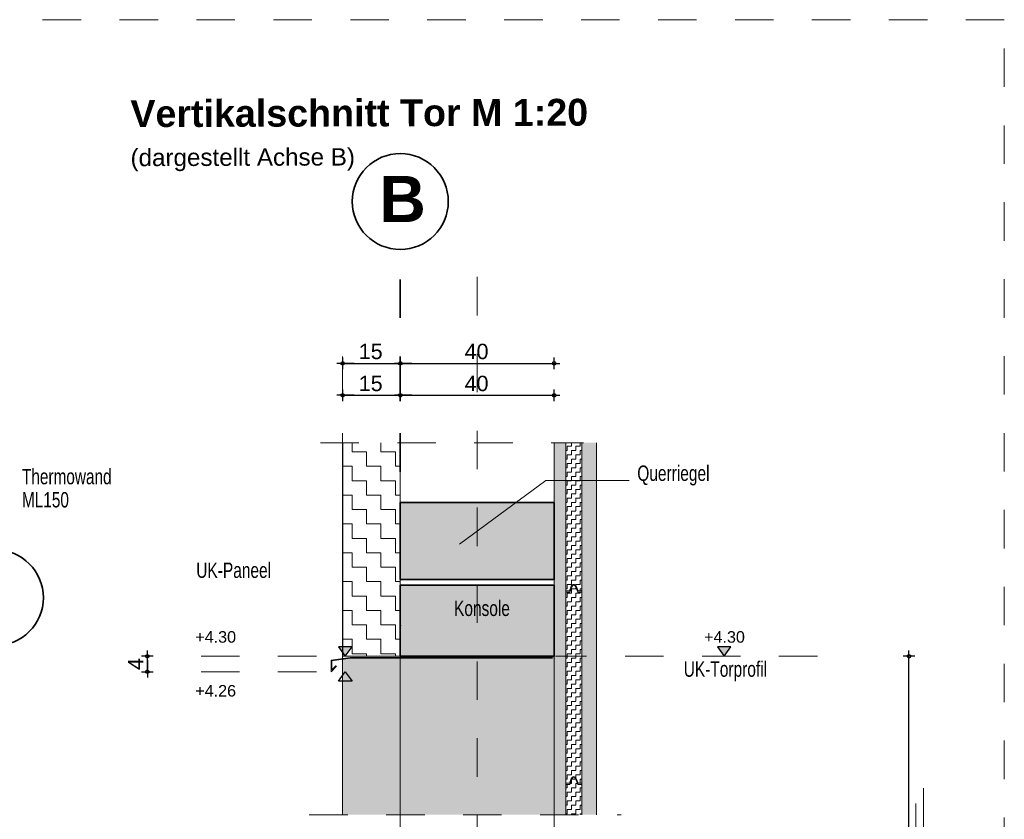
# Model space of a CAD drawing. Header units: metres. Extents: x 1316.5 to 1415.3, y -94.1 to -52.
# Tile 525 of 656: x 1404.9 to 1407.4, y -71.5 to -69.5. Entities that reach past the tile are written whole.
import ezdxf

# ---------------------------------------------------------------- set-up
doc = ezdxf.new("R2010")
doc.units = ezdxf.units.M
doc.header["$PDMODE"] = 65
for name, pattern in [('AUSGEZOGEN', [0]), ('GETRENNT2_S10', [0.045, 0.02, -0.01, 0, -0.005, 0, -0.01]), ('GETRENNT2_S6', [0.12, 0.07, -0.01, 0.01, -0.01, 0.01, -0.01]), ('PUNKT2_S9', [0.0015, 0, -0.0015]), ('STRICHLINIE2_S3', [0.055, 0.04, -0.015]), ('STRICHLINIE_S4', [0.008, 0.006, -0.002]), ('STRICHPUNKT2_S5', [0.1, 0.07, -0.01, 0.01, -0.01]), ('VERDECKT2_S2', [0.03, 0.02, -0.01])]:
    doc.linetypes.add(name, pattern=pattern)
for name, color, linetype in [('XR$4$_40733', 7, 'Continuous'), ('XR$4$_42154', 7, 'Continuous'), ('XR$4$_43212', 7, 'Continuous')]:
    doc.layers.add(name, color=color, linetype=linetype)
for name, color, linetype, lineweight in [('XR$4$Achsen', 4, 'AUSGEZOGEN', 13), ('XR$4$Fenster', 3, 'AUSGEZOGEN', 18), ('XR$4$Legende', 4, 'AUSGEZOGEN', 13), ('XR$4$Maßlinie 1_50', 7, 'AUSGEZOGEN', 25), ('XR$4$Muster', 4, 'AUSGEZOGEN', 13), ('XR$4$Möblierung', 4, 'AUSGEZOGEN', 13), ('XR$4$SNL_D_BD_FL_250', 7, 'AUSGEZOGEN', 18), ('XR$4$STANDARD_1', 7, 'AUSGEZOGEN', 25), ('XR$4$Stütze', 3, 'AUSGEZOGEN', 18), ('XR$4$Text 1_100', 3, 'AUSGEZOGEN', 18), ('XR$4$Text 1_50', 3, 'AUSGEZOGEN', 18), ('XR$4$Wand', 1, 'AUSGEZOGEN', 50), ('XR$4$Wand Mauerwerk tr_1', 42, 'AUSGEZOGEN', 18)]:
    doc.layers.add(name, color=color, linetype=linetype, lineweight=lineweight)
doc.styles.add('ARIAL', font='arial.ttf')
doc.dimstyles.new('DIMSTYLE_18', dxfattribs={"dimtxt": 0.03, "dimasz": 0.03, "dimexe": 0, "dimexo": 1e-06, "dimgap": 0.015, "dimtad": 2, "dimdec": 0, "dimlfac": 1000, "dimrnd": 5, "dimzin": 12, "dimdsep": 46, "dimtxsty": 'ARIAL', "dimblk1": 'ALL_ML_KREIS', "dimblk2": 'ALL_ML_KREIS', "dimsah": 1, "dimcen": 0, "dimse1": 1, "dimse2": 1, "dimclrd": 7, "dimclre": 7, "dimclrt": 7, "dimadec": 0, "dimazin": 0, "dimtfac": 1, "dimtdec": 0, "dimtix": 1, "dimtmove": 2, "dimatfit": 3, "dimfxl": 0, "dimtzin": 0, "dimlwd": 0, "dimlwe": 25, "dimarcsym": 0})
doc.dimstyles.new('DIMSTYLE_4', dxfattribs={"dimtxt": 0.04, "dimasz": 0.03, "dimexe": 0, "dimexo": 1e-06, "dimgap": 0.02, "dimtad": 2, "dimdec": 1, "dimlfac": 100, "dimrnd": 0.5, "dimzin": 4, "dimdsep": 46, "dimtxsty": 'ARIAL', "dimblk1": 'ALL_ML_KREIS', "dimblk2": 'ALL_ML_KREIS', "dimsah": 1, "dimcen": 0, "dimse1": 1, "dimse2": 1, "dimclrd": 7, "dimclre": 7, "dimclrt": 7, "dimadec": 0, "dimazin": 0, "dimtfac": 1, "dimtdec": 0, "dimtix": 1, "dimtmove": 2, "dimatfit": 3, "dimfxl": 0, "dimtzin": 0, "dimlwd": 0, "dimlwe": 25, "dimarcsym": 0})
doc.dimstyles.new('DIMSTYLE_5', dxfattribs={"dimtxt": 0.04, "dimasz": 0.03, "dimexe": 0, "dimexo": 1e-06, "dimgap": 0.02, "dimtad": 2, "dimdec": 1, "dimlfac": 100, "dimrnd": 0.5, "dimzin": 4, "dimdsep": 46, "dimtxsty": 'ARIAL', "dimblk1": 'ALL_ML_KREIS', "dimblk2": 'ALL_ML_KREIS', "dimsah": 1, "dimcen": 0, "dimse1": 1, "dimse2": 1, "dimclrd": 7, "dimclre": 7, "dimclrt": 7, "dimadec": 0, "dimazin": 0, "dimtfac": 1, "dimtdec": 0, "dimtix": 1, "dimtmove": 2, "dimatfit": 3, "dimfxl": 0, "dimtvp": 1.2, "dimtzin": 0, "dimlwd": 0, "dimlwe": 25, "dimarcsym": 0})
pattern_1 = [(90, (-0.0225, 0.0225), (-0.01125, 0.01125), [0.01125, -0.01125]), (180, (-0.0225, 0.0225), (-0.01125, -0.01125), [0.01125, -0.01125])]

# ---------------------------------------------------------------- blocks, each defined once
blk = doc.blocks.new('ALL_ML_KREIS')
at = {"color": 0, "linetype": 'ByBlock', "lineweight": -2}
for p, q in [((-1, 0), (0.5, 0)), ((0, -0.5), (0, 0.5))]:
    blk.add_line(p, q, dxfattribs=at)
blk.add_circle((0, 0), 0.15, dxfattribs=at)
blk = doc.blocks.new('*D512')
at = {"layer": 'DEFPOINTS', "color": 7, "linetype": 'AUSGEZOGEN', "lineweight": 25, "transparency": 33554687}
for p in [(1405.3123, -71.1067), (1405.1927, -71.1467), (1405.3123, -71.1467)]:
    blk.add_point(p, dxfattribs=at)
at = {"layer": 'XR$4$Maßlinie 1_50', "color": 7, "linetype": 'AUSGEZOGEN', "lineweight": -2, "transparency": 33554687}
blk.add_line((1405.1927, -71.1467), (1405.1927, -71.1067), dxfattribs=at)
at = {"layer": 'XR$4$Maßlinie 1_50', "color": 7, "linetype": 'AUSGEZOGEN', "lineweight": 25, "transparency": 33554687, "xscale": 0.03, "yscale": 0.03, "zscale": 0.03}
for p, rotation in [((1405.1927, -71.1067), 90), ((1405.1927, -71.1467), 270)]:
    blk.add_blockref('ALL_ML_KREIS', p, dxfattribs=dict(at, rotation=rotation))
at = {"layer": 'XR$4$Maßlinie 1_50', "color": 7, "linetype": 'AUSGEZOGEN', "lineweight": 25, "transparency": 33554687, "insert": (1405.1627, -71.1269), "char_height": 0.04, "width": 0.12, "attachment_point": 5, "rotation": 90, "style": 'ARIAL'}
blk.add_mtext('\\A1;{\\A1;{4\\H0.026400;\\S^ ;}}', dxfattribs=at)
blk = doc.blocks.new('COMPLEX_KOTENVERMASSUNG_7')
at = {"layer": 'XR$4$_43212', "linetype": 'AUSGEZOGEN', "lineweight": 25, "transparency": 33554687}
blk.add_hatch(color=7, dxfattribs=at).paths.add_polyline_path([(1405.7249, -71.0817), (1405.6899, -71.0817), (1405.7074, -71.1067)])
at = {"layer": 'XR$4$_43212', "color": 7, "linetype": 'AUSGEZOGEN', "lineweight": 25, "transparency": 33554687}
for p, q in [((1405.7249, -71.0817), (1405.6899, -71.0817)), ((1405.6899, -71.0817), (1405.7074, -71.1067)), ((1405.7074, -71.1067), (1405.7249, -71.0817)), ((1405.7074, -71.1067), (1405.7074, -71.1067)), ((1405.7074, -71.1067), (1405.7074, -71.1067)), ((1405.7074, -71.1067), (1405.7074, -71.1067)), ((1405.7074, -71.1067), (1405.7074, -71.1067)), ((1405.6899, -71.1717), (1405.7074, -71.1467)), ((1405.7074, -71.1467), (1405.7249, -71.1717)), ((1405.7074, -71.1467), (1405.7074, -71.1467)), ((1405.7074, -71.1467), (1405.7074, -71.1467)), ((1405.7074, -71.1467), (1405.7074, -71.1467)), ((1405.7074, -71.1467), (1405.7074, -71.1467)), ((1405.7249, -71.1717), (1405.6899, -71.1717))]:
    blk.add_line(p, q, dxfattribs=at)
at = {"layer": 'XR$4$_43212', "color": 7, "linetype": 'AUSGEZOGEN', "lineweight": 25, "transparency": 33554687, "char_height": 0.03, "width": 0.120953, "attachment_point": 7, "style": 'ARIAL'}
for s, insert in [('\\W1.00;+4.30', (1405.3173, -71.0717)), ('\\W1.00;+4.26', (1405.3173, -71.2118))]:
    blk.add_mtext(s, dxfattribs=dict(at, insert=insert))
blk = doc.blocks.new('*D514')
at = {"layer": 'DEFPOINTS', "color": 7, "linetype": 'AUSGEZOGEN', "lineweight": 25, "transparency": 33554687}
for p in [(1406.4883, -71.1067), (1406.4883, -72.1279), (1407.1727, -72.1279)]:
    blk.add_point(p, dxfattribs=at)
at = {"layer": 'XR$4$Maßlinie 1_50', "color": 7, "linetype": 'AUSGEZOGEN', "lineweight": -2, "transparency": 33554687}
blk.add_line((1407.1727, -72.1279), (1407.1727, -71.1067), dxfattribs=at)
at = {"layer": 'XR$4$Maßlinie 1_50', "color": 7, "linetype": 'AUSGEZOGEN', "lineweight": 25, "transparency": 33554687, "xscale": 0.03, "yscale": 0.03, "zscale": 0.03}
for p, rotation in [((1407.1727, -71.1067), 90), ((1407.1727, -72.1279), 270)]:
    blk.add_blockref('ALL_ML_KREIS', p, dxfattribs=dict(at, rotation=rotation))
blk = doc.blocks.new('COMPLEX_KOTENVERMASSUNG_8')
at = {"layer": 'XR$4$_43212', "linetype": 'AUSGEZOGEN', "lineweight": 25, "transparency": 33554687}
blk.add_hatch(color=7, dxfattribs=at).paths.add_polyline_path([(1406.7096, -71.0817), (1406.6746, -71.0817), (1406.6921, -71.1067)])
at = {"layer": 'XR$4$_43212', "color": 7, "linetype": 'AUSGEZOGEN', "lineweight": 25, "transparency": 33554687}
for p, q in [((1406.7096, -71.0817), (1406.6746, -71.0817)), ((1406.6746, -71.0817), (1406.6921, -71.1067)), ((1406.6921, -71.1067), (1406.7096, -71.0817)), ((1406.6921, -71.1067), (1406.6921, -71.1067)), ((1406.6921, -71.1067), (1406.6921, -71.1067)), ((1406.6921, -71.1067), (1406.6921, -71.1067)), ((1406.6921, -71.1067), (1406.6921, -71.1067))]:
    blk.add_line(p, q, dxfattribs=at)
at = {"layer": 'XR$4$_43212', "color": 7, "linetype": 'AUSGEZOGEN', "lineweight": 25, "transparency": 33554687, "insert": (1406.6401, -71.0717), "char_height": 0.03, "width": 0.120953, "attachment_point": 7, "style": 'ARIAL'}
blk.add_mtext('\\W1.00;+4.30', dxfattribs=at)
blk = doc.blocks.new('*D516')
at = {"layer": 'DEFPOINTS', "color": 7, "linetype": 'AUSGEZOGEN', "lineweight": 25, "transparency": 33554687}
for p in [(1405.7003, -70.3448), (1405.7003, -70.6044), (1405.8503, -70.6044)]:
    blk.add_point(p, dxfattribs=at)
at = {"layer": 'XR$4$Maßlinie 1_50', "color": 7, "linetype": 'AUSGEZOGEN', "lineweight": -2, "transparency": 33554687}
blk.add_line((1405.7003, -70.3448), (1405.8503, -70.3448), dxfattribs=at)
at = {"layer": 'XR$4$Maßlinie 1_50', "color": 7, "linetype": 'AUSGEZOGEN', "lineweight": 25, "transparency": 33554687, "xscale": 0.03, "yscale": 0.03, "zscale": 0.03, "rotation": 180}
blk.add_blockref('ALL_ML_KREIS', (1405.7003, -70.3448), dxfattribs=at)
at = {"layer": 'XR$4$Maßlinie 1_50', "color": 7, "linetype": 'AUSGEZOGEN', "lineweight": 25, "transparency": 33554687, "xscale": 0.03, "yscale": 0.03, "zscale": 0.03}
blk.add_blockref('ALL_ML_KREIS', (1405.8503, -70.3448), dxfattribs=at)
at = {"layer": 'XR$4$Maßlinie 1_50', "color": 7, "linetype": 'AUSGEZOGEN', "lineweight": 25, "transparency": 33554687, "insert": (1405.7734, -70.3141), "char_height": 0.04, "width": 0.16, "attachment_point": 5, "style": 'ARIAL'}
blk.add_mtext('\\A1;{\\A1;{15\\H0.026400;\\S^ ;}}', dxfattribs=at)
blk = doc.blocks.new('*D517')
at = {"layer": 'DEFPOINTS', "color": 7, "linetype": 'AUSGEZOGEN', "lineweight": 25, "transparency": 33554687}
for p in [(1405.8503, -70.3448), (1405.8503, -70.6044), (1406.2503, -70.8487)]:
    blk.add_point(p, dxfattribs=at)
at = {"layer": 'XR$4$Maßlinie 1_50', "color": 7, "linetype": 'AUSGEZOGEN', "lineweight": -2, "transparency": 33554687}
blk.add_line((1405.8503, -70.3448), (1406.2503, -70.3448), dxfattribs=at)
at = {"layer": 'XR$4$Maßlinie 1_50', "color": 7, "linetype": 'AUSGEZOGEN', "lineweight": 25, "transparency": 33554687, "xscale": 0.03, "yscale": 0.03, "zscale": 0.03, "rotation": 180}
blk.add_blockref('ALL_ML_KREIS', (1405.8503, -70.3448), dxfattribs=at)
at = {"layer": 'XR$4$Maßlinie 1_50', "color": 7, "linetype": 'AUSGEZOGEN', "lineweight": 25, "transparency": 33554687, "xscale": 0.03, "yscale": 0.03, "zscale": 0.03}
blk.add_blockref('ALL_ML_KREIS', (1406.2503, -70.3448), dxfattribs=at)
at = {"layer": 'XR$4$Maßlinie 1_50', "color": 7, "linetype": 'AUSGEZOGEN', "lineweight": 25, "transparency": 33554687, "insert": (1406.0486, -70.3141), "char_height": 0.04, "width": 0.16, "attachment_point": 5, "style": 'ARIAL'}
blk.add_mtext('\\A1;{\\A1;{40\\H0.026400;\\S^ ;}}', dxfattribs=at)
blk = doc.blocks.new('*D518')
at = {"layer": 'DEFPOINTS', "color": 7, "linetype": 'AUSGEZOGEN', "lineweight": 25, "transparency": 33554687}
for p in [(1405.7003, -70.4279), (1405.7003, -70.5514), (1405.8503, -70.5514)]:
    blk.add_point(p, dxfattribs=at)
at = {"layer": 'XR$4$Maßlinie 1_50', "color": 7, "linetype": 'AUSGEZOGEN', "lineweight": -2, "transparency": 33554687}
blk.add_line((1405.7003, -70.4279), (1405.8503, -70.4279), dxfattribs=at)
at = {"layer": 'XR$4$Maßlinie 1_50', "color": 7, "linetype": 'AUSGEZOGEN', "lineweight": 25, "transparency": 33554687, "xscale": 0.03, "yscale": 0.03, "zscale": 0.03, "rotation": 180}
blk.add_blockref('ALL_ML_KREIS', (1405.7003, -70.4279), dxfattribs=at)
at = {"layer": 'XR$4$Maßlinie 1_50', "color": 7, "linetype": 'AUSGEZOGEN', "lineweight": 25, "transparency": 33554687, "xscale": 0.03, "yscale": 0.03, "zscale": 0.03}
blk.add_blockref('ALL_ML_KREIS', (1405.8503, -70.4279), dxfattribs=at)
at = {"layer": 'XR$4$Maßlinie 1_50', "color": 7, "linetype": 'AUSGEZOGEN', "lineweight": 25, "transparency": 33554687, "insert": (1405.7734, -70.3973), "char_height": 0.04, "width": 0.16, "attachment_point": 5, "style": 'ARIAL'}
blk.add_mtext('\\A1;{\\A1;{15\\H0.026400;\\S^ ;}}', dxfattribs=at)
blk = doc.blocks.new('*D519')
at = {"layer": 'DEFPOINTS', "color": 7, "linetype": 'AUSGEZOGEN', "lineweight": 25, "transparency": 33554687}
for p in [(1405.8503, -70.4279), (1405.8503, -70.5514), (1406.2503, -70.7067)]:
    blk.add_point(p, dxfattribs=at)
at = {"layer": 'XR$4$Maßlinie 1_50', "color": 7, "linetype": 'AUSGEZOGEN', "lineweight": -2, "transparency": 33554687}
blk.add_line((1405.8503, -70.4279), (1406.2503, -70.4279), dxfattribs=at)
at = {"layer": 'XR$4$Maßlinie 1_50', "color": 7, "linetype": 'AUSGEZOGEN', "lineweight": 25, "transparency": 33554687, "xscale": 0.03, "yscale": 0.03, "zscale": 0.03, "rotation": 180}
blk.add_blockref('ALL_ML_KREIS', (1405.8503, -70.4279), dxfattribs=at)
at = {"layer": 'XR$4$Maßlinie 1_50', "color": 7, "linetype": 'AUSGEZOGEN', "lineweight": 25, "transparency": 33554687, "xscale": 0.03, "yscale": 0.03, "zscale": 0.03}
blk.add_blockref('ALL_ML_KREIS', (1406.2503, -70.4279), dxfattribs=at)
at = {"layer": 'XR$4$Maßlinie 1_50', "color": 7, "linetype": 'AUSGEZOGEN', "lineweight": 25, "transparency": 33554687, "insert": (1406.0486, -70.3973), "char_height": 0.04, "width": 0.16, "attachment_point": 5, "style": 'ARIAL'}
blk.add_mtext('\\A1;{\\A1;{40\\H0.026400;\\S^ ;}}', dxfattribs=at)

msp = doc.modelspace()

# ---------------------------------------------------------------- hatches: boundary and pattern name
at = {"layer": 'XR$4$Fenster', "linetype": 'AUSGEZOGEN', "lineweight": 13, "transparency": 33554687}
for color, points in [(8, [(1406.2803, -70.5514), (1406.2503, -70.5514), (1406.2503, -71.5186), (1406.2803, -71.5186)]), (8, [(1406.3223, -70.5514), (1406.3223, -71.5186), (1406.3603, -71.5186), (1406.3603, -70.5514)]), (9, [(1406.2503, -71.1097), (1406.2453, -71.1097), (1406.2453, -71.1117), (1405.7205, -71.1117), (1405.7003, -71.1145), (1405.7003, -71.5186), (1406.2503, -71.5186)])]:
    msp.add_hatch(color=color, dxfattribs=at).paths.add_polyline_path(points)
at = {"layer": 'XR$4$Muster', "linetype": 'AUSGEZOGEN', "lineweight": 13, "transparency": 33554687}
h = msp.add_hatch(dxfattribs=at)
h.set_pattern_fill('MUSTER', color=4, scale=0.0375, style=0, pattern_type=2)
h.set_pattern_definition([(0, (0.075, 0.075), (0.0375, 0.0375), [0.0375, -0.0375]), (90, (0.075, 0.075), (-0.0375, 0.0375), [0.0375, -0.0375])])
h.paths.add_polyline_path([(1405.7013, -71.1067), (1405.8498, -71.1067), (1405.8498, -70.5514), (1405.7013, -70.5514)], flags=0)
h = msp.add_hatch(dxfattribs=at)
h.set_pattern_fill('MUSTER', color=4, scale=0.01125, angle=90, style=0, pattern_type=2)
h.set_pattern_definition(pattern_1)
h.paths.add_polyline_path([(1406.2901, -70.9367), (1406.2948, -70.9242), (1406.2957, -70.9225), (1406.297, -70.9212), (1406.2986, -70.9202), (1406.3004, -70.9197), (1406.3023, -70.9197), (1406.3041, -70.9202), (1406.3057, -70.9212), (1406.307, -70.9225), (1406.3079, -70.9242), (1406.3126, -70.9367), (1406.3223, -70.9367), (1406.3223, -70.5514), (1406.2803, -70.5514), (1406.2803, -70.9367)], flags=0)
h = msp.add_hatch(dxfattribs=at)
h.set_pattern_fill('MUSTER', color=4, scale=0.01125, angle=90, style=0, pattern_type=2)
h.set_pattern_definition(pattern_1)
h.paths.add_polyline_path([(1406.291, -70.94), (1406.2803, -70.94), (1406.2803, -71.4367), (1406.2901, -71.4367), (1406.2948, -71.4242), (1406.296, -71.4221), (1406.2979, -71.4206), (1406.3001, -71.4198), (1406.3025, -71.4198), (1406.3048, -71.4206), (1406.3067, -71.4221), (1406.3079, -71.4242), (1406.3126, -71.4367), (1406.3223, -71.4367), (1406.3223, -70.94), (1406.3117, -70.94), (1406.306, -70.9249), (1406.3047, -70.9229), (1406.3025, -70.9218), (1406.3001, -70.9218), (1406.298, -70.9229), (1406.2967, -70.9249)], flags=0)
h = msp.add_hatch(dxfattribs=at)
h.set_pattern_fill('MUSTER', color=4, scale=0.01125, angle=90, style=0, pattern_type=2)
h.set_pattern_definition(pattern_1)
h.paths.add_polyline_path([(1406.306, -71.4249), (1406.3048, -71.4231), (1406.3045, -71.4228), (1406.3026, -71.4219), (1406.3023, -71.4218), (1406.3004, -71.4218), (1406.3, -71.4219), (1406.2982, -71.4228), (1406.2979, -71.4231), (1406.2967, -71.4249), (1406.291, -71.44), (1406.2803, -71.44), (1406.2803, -71.5186), (1406.3223, -71.5186), (1406.3223, -71.44), (1406.3117, -71.44)], flags=0)
at = {"layer": 'XR$4$Möblierung', "linetype": 'AUSGEZOGEN', "lineweight": 13, "transparency": 33554687}
msp.add_hatch(color=253, dxfattribs=at).paths.add_polyline_path([(1406.2503, -70.7067), (1405.8503, -70.7067), (1405.8503, -70.9067), (1406.2503, -70.9067)])
at = {"layer": 'XR$4$Möblierung', "linetype": 'AUSGEZOGEN', "lineweight": 35, "transparency": 33554687}
msp.add_hatch(color=8, dxfattribs=at).paths.add_polyline_path([(1405.8503, -70.9217), (1405.8503, -71.1067), (1406.2503, -71.1067), (1406.2503, -70.9217)])

# ---------------------------------------------------------------- linework, layer by layer
at = {"layer": 'XR$4$_40733', "color": 2, "linetype": 'AUSGEZOGEN', "lineweight": 18, "transparency": 33554687}
for p, q in [((1406.2803, -70.9367), (1406.2803, -70.5514)), ((1406.3223, -70.5514), (1406.3223, -70.9367)), ((1406.2901, -70.9367), (1406.2948, -70.9242)), ((1406.291, -70.94), (1406.2967, -70.9249)), ((1406.3117, -70.94), (1406.306, -70.9249)), ((1406.3126, -70.9367), (1406.3079, -70.9242)), ((1406.2803, -70.9367), (1406.2901, -70.9367)), ((1406.2803, -70.94), (1406.291, -70.94)), ((1406.2803, -71.4367), (1406.2803, -70.94)), ((1406.3117, -70.94), (1406.3223, -70.94)), ((1406.3126, -70.9367), (1406.3223, -70.9367)), ((1406.3223, -70.94), (1406.3223, -71.4367)), ((1406.2803, -71.4367), (1406.2901, -71.4367)), ((1406.2901, -71.4367), (1406.2948, -71.4242)), ((1406.291, -71.44), (1406.2967, -71.4249)), ((1406.3117, -71.44), (1406.306, -71.4249)), ((1406.3126, -71.4367), (1406.3079, -71.4242)), ((1406.3126, -71.4367), (1406.3223, -71.4367)), ((1406.2803, -71.44), (1406.291, -71.44)), ((1406.2803, -71.5186), (1406.2803, -71.44)), ((1406.3117, -71.44), (1406.3223, -71.44)), ((1406.3223, -71.44), (1406.3223, -71.5186))]:
    msp.add_line(p, q, dxfattribs=at)
at = {"layer": 'XR$4$_40733', "color": 7, "linetype": 'AUSGEZOGEN', "lineweight": 13, "transparency": 33554687}
msp.add_line((1406.3603, -70.5514), (1406.3603, -71.5186), dxfattribs=at)
at = {"layer": 'XR$4$_40733', "color": 2, "linetype": 'AUSGEZOGEN', "lineweight": 18, "transparency": 33554687}
for centre, radius in [((1406.3013, -70.9267), 0.007), ((1406.3013, -70.9267), 0.005), ((1406.3013, -71.4267), 0.007), ((1406.3013, -71.4267), 0.005)]:
    msp.add_arc(centre, radius, 20.6609, 159.3391, dxfattribs=at)
at = {"layer": 'XR$4$_42154', "color": 7, "linetype": 'STRICHLINIE2_S3', "lineweight": 13, "transparency": 33554687}
for p, q in [((1405.6427, -70.5514), (1406.3267, -70.5514)), ((1405.6138, -71.5186), (1406.4243, -71.5186))]:
    msp.add_line(p, q, dxfattribs=at)
at = {"layer": 'XR$4$Achsen', "color": 4, "linetype": 'STRICHPUNKT2_S5', "lineweight": 35, "transparency": 33554687}
msp.add_line((1405.8503, -71.0267), (1405.8503, -70.0487), dxfattribs=at)
at = {"layer": 'XR$4$Achsen', "color": 4, "linetype": 'AUSGEZOGEN', "lineweight": 35, "transparency": 33554687}
for centre in [(1405.8503, -69.9239), (1404.7977, -70.9544)]:
    msp.add_circle(centre, 0.1247, dxfattribs=at)
at = {"layer": 'XR$4$Legende', "color": 7, "linetype": 'AUSGEZOGEN', "lineweight": 13, "transparency": 33554687}
for p, q in [((1406.2503, -71.5186), (1406.2503, -70.5514)), ((1406.2503, -71.0967), (1406.2503, -71.5186)), ((1405.7003, -71.5186), (1405.7003, -71.1145))]:
    msp.add_line(p, q, dxfattribs=at)
at = {"layer": 'XR$4$Möblierung', "color": 4, "linetype": 'GETRENNT2_S6', "lineweight": 18, "transparency": 33554687}
msp.add_line((1406.0503, -72.82), (1406.0503, -70.0487), dxfattribs=at)
at = {"layer": 'XR$4$SNL_D_BD_FL_250', "color": 7, "linetype": 'AUSGEZOGEN', "lineweight": 13, "transparency": 33554687}
for p, q in [((1405.7003, -70.5514), (1405.7003, -71.1067)), ((1405.7013, -70.5514), (1405.7013, -71.1067)), ((1405.8498, -70.5514), (1405.8498, -71.1067)), ((1405.8498, -71.1067), (1405.8498, -70.5514)), ((1406.2503, -70.9867), (1406.2503, -71.1067)), ((1406.2503, -70.9867), (1406.2503, -71.1067)), ((1405.8523, -71.0267), (1405.8503, -71.0267)), ((1405.7003, -71.1067), (1405.7003, -71.1125)), ((1405.7003, -71.1067), (1405.8498, -71.1067)), ((1405.7203, -71.1097), (1405.6703, -71.1167)), ((1405.6703, -71.1167), (1405.6703, -71.1467)), ((1405.7205, -71.1117), (1405.6723, -71.1185)), ((1405.6723, -71.1185), (1405.6723, -71.1419)), ((1405.6723, -71.1419), (1405.6831, -71.1311)), ((1405.6845, -71.1325), (1405.6831, -71.1311)), ((1406.2453, -71.1097), (1405.7203, -71.1097)), ((1406.2453, -71.1117), (1405.7204, -71.1117)), ((1406.2472, -71.1097), (1406.2472, -71.1117)), ((1405.6703, -71.1467), (1405.6845, -71.1325))]:
    msp.add_line(p, q, dxfattribs=at)
at = {"layer": 'XR$4$STANDARD_1', "color": 7, "linetype": 'AUSGEZOGEN', "lineweight": 35, "transparency": 33554687}
for points in [[(1406.2503, -70.9067), (1405.8503, -70.9067), (1405.8503, -70.7067), (1406.2503, -70.7067), (1406.2503, -70.9067)], [(1406.2503, -71.1067), (1405.8503, -71.1067), (1405.8503, -70.9217), (1406.2503, -70.9217), (1406.2503, -71.1067)]]:
    msp.add_lwpolyline(points, close=True, dxfattribs=at)
at = {"layer": 'XR$4$Stütze', "color": 4, "linetype": 'VERDECKT2_S2', "lineweight": 13, "transparency": 33554687}
for p, q in [((1405.8498, -71.5186), (1405.8498, -71.6586)), ((1406.2503, -71.5186), (1406.2503, -71.6586))]:
    msp.add_line(p, q, dxfattribs=at)
at = {"layer": 'XR$4$Wand', "color": 35, "linetype": 'AUSGEZOGEN', "lineweight": 13, "transparency": 33554687}
msp.add_line((1405.8498, -71.5186), (1405.8498, -71.1067), dxfattribs=at)
at = {"layer": 'XR$4$Wand Mauerwerk tr_1', "color": 7, "linetype": 'STRICHLINIE_S4', "lineweight": 18, "transparency": 33554687}
for p, q in [((1407.4205, -69.451), (1399.7995, -69.451)), ((1407.4205, -77.426), (1407.4205, -69.451))]:
    msp.add_line(p, q, dxfattribs=at)
at = {"layer": 'XR$4$Wand Mauerwerk tr_1', "color": 4, "linetype": 'PUNKT2_S9', "lineweight": 13, "transparency": 33554687}
msp.add_line((1405.7003, -71.0267), (1405.7003, -70.2387), dxfattribs=at)
at = {"layer": 'XR$4$Wand Mauerwerk tr_1', "color": 7, "linetype": 'AUSGEZOGEN', "lineweight": 13, "transparency": 33554687}
for p, q in [((1406.2286, -70.6498), (1406.0041, -70.8147)), ((1406.4449, -70.6498), (1406.2286, -70.6498)), ((1406.2803, -70.9367), (1406.2803, -70.94)), ((1406.3223, -70.9367), (1406.3223, -70.94)), ((1406.2803, -71.4367), (1406.2803, -71.44)), ((1406.3223, -71.4367), (1406.3223, -71.44)), ((1407.2108, -71.7995), (1407.2108, -71.4495)), ((1407.1908, -71.7595), (1407.1908, -71.4895))]:
    msp.add_line(p, q, dxfattribs=at)
at = {"layer": 'XR$4$Wand Mauerwerk tr_1', "color": 7, "linetype": 'GETRENNT2_S10', "lineweight": 13, "transparency": 33554687}
for p, q in [((1405.6323, -71.1067), (1405.3123, -71.1067)), ((1406.9347, -71.1067), (1406.2535, -71.1067)), ((1405.6323, -71.1467), (1405.3123, -71.1467))]:
    msp.add_line(p, q, dxfattribs=at)

# ---------------------------------------------------------------- block references
at = {"layer": 'XR$4$_43212', "color": 7, "linetype": 'AUSGEZOGEN', "lineweight": 25, "transparency": 33554687}
for name in ['COMPLEX_KOTENVERMASSUNG_7', 'COMPLEX_KOTENVERMASSUNG_8']:
    msp.add_blockref(name, (0, 0), dxfattribs=at)

# ---------------------------------------------------------------- texts
at = {"layer": 'XR$4$Achsen', "color": 4, "linetype": 'AUSGEZOGEN', "lineweight": 35, "transparency": 33554687, "insert": (1405.7957, -69.9773), "char_height": 0.12, "width": 0.186482, "attachment_point": 7, "style": 'ARIAL'}
msp.add_mtext('\\A1;{\\fArial|i0|b1;\\H0.120000;\\W1.000000;\\C4;B}\\P', dxfattribs=at)
at = {"layer": 'XR$4$Text 1_100', "color": 3, "linetype": 'AUSGEZOGEN', "lineweight": 18, "transparency": 33554687, "insert": (1404.8668, -70.6193), "char_height": 0.04, "width": 0.248641, "attachment_point": 1, "line_spacing_factor": 0.903614, "style": 'ARIAL'}
msp.add_mtext('\\A1;{\\fArial|i0|b0;\\H0.040000;\\W0.714286;\\C3;Thermowand}\\P{\\fArial|i0|b0;\\H0.040000;\\W0.714286;\\C3;ML150}\\P', dxfattribs=at)
at = {"layer": 'XR$4$Text 1_100', "color": 3, "linetype": 'AUSGEZOGEN', "lineweight": 18, "transparency": 33554687, "char_height": 0.04, "attachment_point": 7, "style": 'ARIAL'}
for s, insert, width in [('\\W0.72;Querriegel', (1406.4664, -70.6626), 0.201983), ('\\W0.72;UK-Paneel', (1405.3198, -70.9034), 0.208647), ('\\W0.72;Konsole', (1405.99, -71.0024), 0.159595), ('\\W0.72;UK-Torprofil', (1406.587, -71.172), 0.230531)]:
    msp.add_mtext(s, dxfattribs=dict(at, insert=insert, width=width))
at = {"layer": 'XR$4$Text 1_50', "color": 3, "linetype": 'AUSGEZOGEN', "lineweight": 25, "transparency": 33554687, "insert": (1405.1485, -69.6605), "char_height": 0.07, "width": 1.229788, "attachment_point": 1, "rotation": 0.1872, "line_spacing_factor": 1.084337, "style": 'ARIAL'}
msp.add_mtext('\\A1;{\\fArial|i0|b1;\\H0.070000;\\W1.000000;\\C3;Vertikalschnitt Tor M 1:20}\\P{\\fArial|i0|b0;\\H0.045000;\\W1.000000;\\C3;(dargestellt Achse B)}\\P', dxfattribs=at)

# ---------------------------------------------------------------- dimensions: what is measured, and where the dimension line sits
at = {"layer": 'XR$4$Maßlinie 1_50', "color": 7, "linetype": 'AUSGEZOGEN', "lineweight": 25, "transparency": 33554687}
for base, p1, p2, picture, middle in [((1405.8503, -70.3448), (1405.7003, -70.6044), (1405.8503, -70.6044), '*D516', (1405.7734, -70.3141)), ((1406.2503, -70.3448), (1405.8503, -70.6044), (1406.2503, -70.8487), '*D517', (1406.0486, -70.3141)), ((1405.8503, -70.4279), (1405.7003, -70.5514), (1405.8503, -70.5514), '*D518', (1405.7734, -70.3973)), ((1406.2503, -70.4279), (1405.8503, -70.5514), (1406.2503, -70.7067), '*D519', (1406.0486, -70.3973))]:
    dim = msp.add_linear_dim(base=base, p1=p1, p2=p2, dimstyle='DIMSTYLE_4', override={"dimpost": '<>', "dimclrd": 7, "dimclre": 7, "dimclrt": 7, "dimlwd": 0, "dimlwe": 25}, dxfattribs=at)
    dim.commit()
    dim.dimension.update_dxf_attribs({"geometry": picture, "text_midpoint": middle, "dimtype": 160})
for base, p1, p2, dimstyle, picture, middle in [((1405.1927, -71.1067), (1405.3123, -71.1467), (1405.3123, -71.1067), 'DIMSTYLE_5', '*D512', (1405.1627, -71.1269)), ((1407.1727, -71.1067), (1406.4883, -72.1279), (1406.4883, -71.1067), 'DIMSTYLE_18', '*D514', (1407.1577, -71.6173))]:
    dim = msp.add_linear_dim(base=base, p1=p1, p2=p2, angle=90, dimstyle=dimstyle, override={"dimpost": '<>', "dimclrd": 7, "dimclre": 7, "dimclrt": 7, "dimlwd": 0, "dimlwe": 25}, dxfattribs=at)
    dim.commit()
    dim.dimension.update_dxf_attribs({"geometry": picture, "text_midpoint": middle, "dimtype": 160})

doc.saveas('drawing.dxf')
